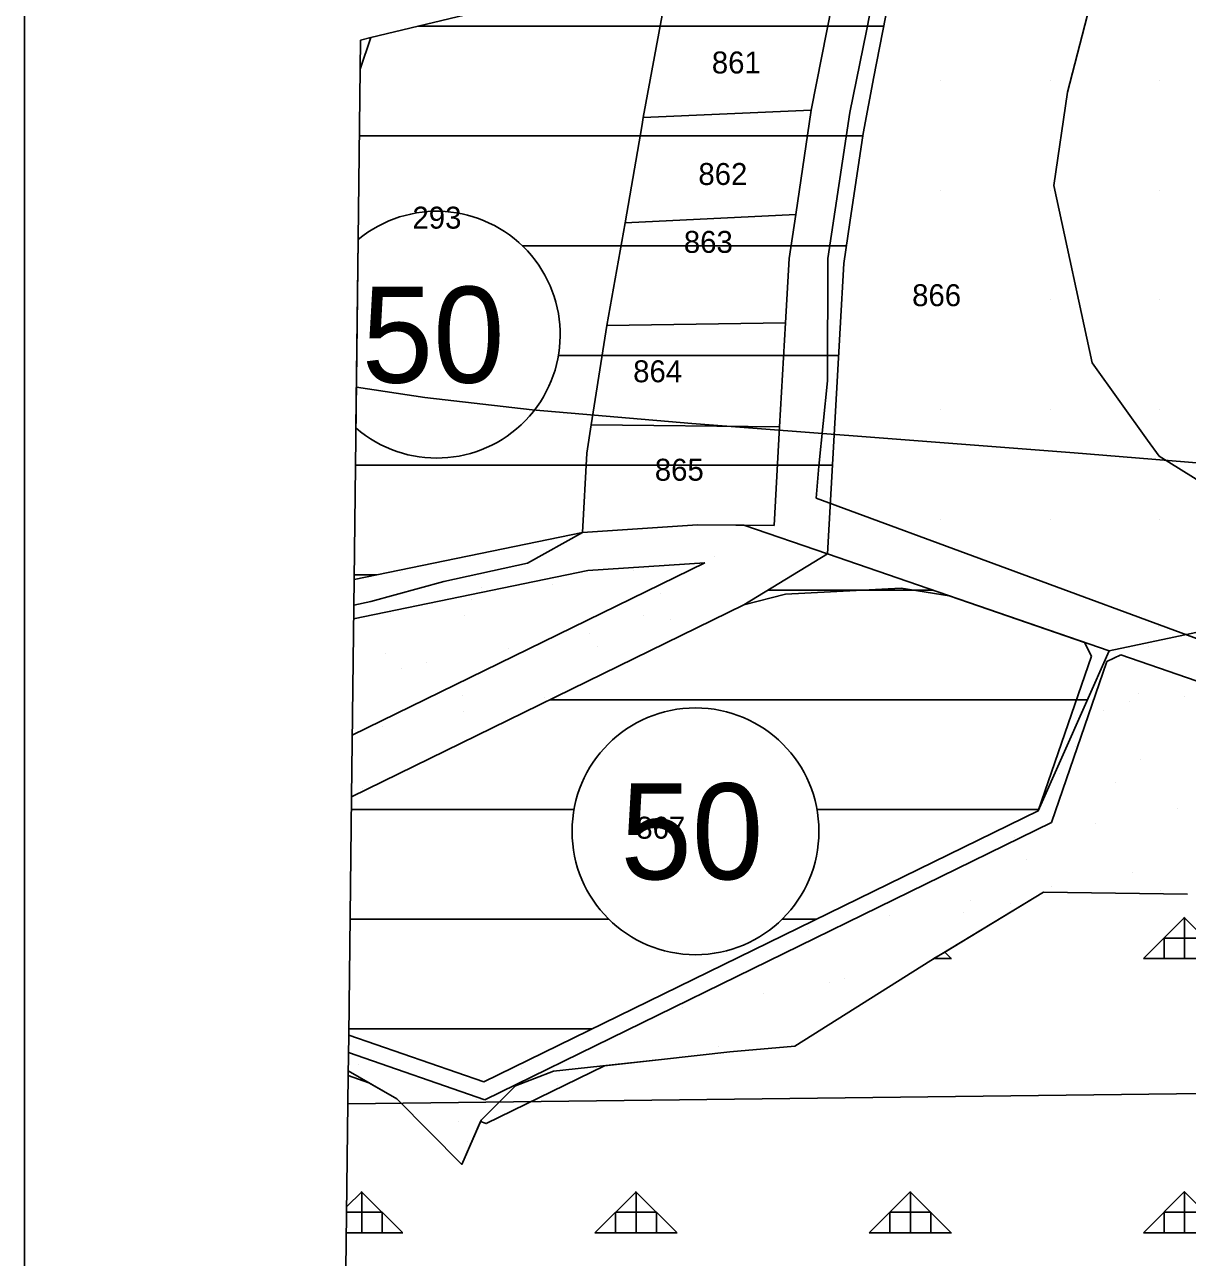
# Model space of a CAD drawing. Extents: x 410727 to 412947, y 4463506 to 4466382.
# Drawn here: x 410732.3 to 410944.2, y 4465781.8 to 4466006.6 of the extents above; entities that cross this region are included whole.
import ezdxf

# ---------------------------------------------------------------- set-up
doc = ezdxf.new("R2010")
doc.units = 0
for name, color, linetype in [('ADAKENARI', 7, 'Continuous'), ('KDS_PARSEL_NO', 7, 'Continuous'), ('KDS_PL', 7, 'Continuous'), ('LJ_ÇERÇEVE', 7, 'Continuous'), ('PL_AYA_ORMAN', 7, 'Continuous'), ('PL_AYA_PARK_DINLENME', 7, 'Continuous'), ('PL_KON_ONE_50', 7, 'Continuous'), ('PL_OZEL_EGITIM', 7, 'Continuous'), ('sembol', 7, 'Continuous'), ('TR_GELİŞME_KONUT_ÇOKAZ', 7, 'Continuous'), ('TR_ORMAN', 7, 'Continuous'), ('TR_OZEL_EGITIM', 7, 'Continuous'), ('TR_PARKALANI', 7, 'Continuous'), ('Yerlesime_uygunluk_sınırı', 7, 'Continuous')]:
    doc.layers.add(name, color=color, linetype=linetype)

msp = doc.modelspace()

# ---------------------------------------------------------------- linework, layer by layer
at = {"layer": 'ADAKENARI'}
for p, q in [((410918.02, 4465848.39), (410897.49, 4465835.95)), ((410944.26, 4465848.03), (410918.02, 4465848.39)), ((410897.49, 4465835.95), (410872.68, 4465820.3)), ((410860.83, 4465819.29), (410848.42, 4465817.87)), ((410872.68, 4465820.3), (410860.83, 4465819.29)), ((410816.45, 4465806.22), (410837.99, 4465816.75)), ((410848.42, 4465817.87), (410837.99, 4465816.75)), ((410791.29, 4465814.96), (410795.04, 4465813.66)), ((410800.18, 4465810.71), (410795.04, 4465813.66)), ((410812, 4465798.75), (410800.18, 4465810.71)), ((410815.43, 4465806.57), (410812, 4465798.75)), ((410815.43, 4465806.57), (410816.45, 4465806.22))]:
    msp.add_line(p, q, dxfattribs=at)
for points in [[(410887.08, 4465997.07), (410889.8, 4466010.71), (410893.2, 4466027.74), (410893.9, 4466027.91), (410937.77, 4466040.58), (411073.95, 4466063.4), (411064.87, 4466022.46), (411041.23, 4465915.91), (410930.02, 4465892.38), (410878.63, 4465910.07), (410880.97, 4465951.25), (410881.64, 4465963), (410882.74, 4465970.47), (410885.14, 4465986.69), (410887.08, 4465997.07)], [(410793.47, 4465998.47), (410795.43, 4466004.21), (410846.93, 4466016.61), (410848.7, 4466009.27), (410889.8, 4466010.71), (410887.08, 4465997.07), (410885.14, 4465986.69), (410882.74, 4465970.47), (410881.64, 4465963), (410880.97, 4465951.25), (410878.63, 4465910.07), (410863.39, 4465915.31), (410854.96, 4465915.37), (410834, 4465913.99)], [(410793.53, 4466003.75), (410795.43, 4466004.21), (410793.47, 4465998.47)], [(410791.38, 4465822.34), (410815.99, 4465813.79), (410917.06, 4465863.23), (410930.02, 4465892.38), (411041.23, 4465915.91)], [(410792.37, 4465905.41), (410834, 4465913.99), (410854.96, 4465915.37), (410863.39, 4465915.31), (410878.63, 4465910.07), (410863.38, 4465900.78), (410791.9, 4465865.8)], [(410834, 4465913.99), (410792.37, 4465905.41)], [(410791.9, 4465865.8), (410863.38, 4465900.78), (410878.63, 4465910.07), (410930.02, 4465892.38), (410917.06, 4465863.23), (410815.99, 4465813.79), (410791.38, 4465822.34)], [(410944.26, 4465848.03), (410918.02, 4465848.39), (410897.49, 4465835.95), (410872.68, 4465820.3), (410860.83, 4465819.29), (410848.42, 4465817.87), (410837.99, 4465816.75), (410816.45, 4465806.22), (410815.43, 4465806.57), (410812, 4465798.75), (410800.18, 4465810.71), (410795.04, 4465813.66), (410791.29, 4465814.96)]]:
    msp.add_lwpolyline(points, dxfattribs=at)
at = {"layer": 'KDS_PL'}
for p, q in [((410890.68, 4466030.6), (410885.76, 4466005.44)), ((410922.37, 4465994.25), (410929.06, 4466020.01)), ((410879.53, 4466010.35), (410875.66, 4465990.98)), ((410845.08, 4465989.6), (410848.7, 4466009.27)), ((410885.76, 4466005.44), (410882.72, 4465990.55)), ((410919.91, 4465977.21), (410922.37, 4465994.25)), ((410844.85, 4465988.37), (410845.08, 4465989.6)), ((410875.66, 4465990.98), (410845.08, 4465989.6)), ((410875.66, 4465990.98), (410872.85, 4465971.93)), ((410882.72, 4465990.55), (410878.74, 4465963.9)), ((410841.75, 4465970.43), (410844.85, 4465988.37)), ((410926.9, 4465944.89), (410919.91, 4465977.21)), ((410872.85, 4465971.93), (410841.75, 4465970.43)), ((410872.85, 4465971.93), (410871.67, 4465963.94)), ((410838.41, 4465951.72), (410841.75, 4465970.43)), ((410871.67, 4465963.94), (410871.01, 4465952.22)), ((410878.74, 4465963.9), (410878.65, 4465941.64)), ((410837.91, 4465948.26), (410838.41, 4465951.72)), ((410871.01, 4465952.22), (410838.41, 4465951.72)), ((410871.01, 4465952.22), (410869.93, 4465933.25)), ((410835.56, 4465933.6), (410837.91, 4465948.26)), ((410937, 4465930.83), (410926.9, 4465944.89)), ((410878.65, 4465941.64), (410877.06, 4465926.08)), ((410834.77, 4465928.41), (410835.56, 4465933.6)), ((410869.93, 4465933.25), (410835.56, 4465933.6)), ((410868.91, 4465915.27), (410869.93, 4465933.25)), ((410939.09, 4465927.86), (410937, 4465930.83)), ((410834, 4465913.99), (410834.77, 4465928.41)), ((410954.25, 4465918.49), (410939.09, 4465927.86)), ((410877.06, 4465926.08), (410876.6, 4465920.21)), ((410876.6, 4465920.21), (410910.21, 4465907.81)), ((410834, 4465913.99), (410823.99, 4465908.38)), ((410854.96, 4465915.37), (410834, 4465913.99)), ((410854.96, 4465915.37), (410868.91, 4465915.27)), ((410856.3, 4465908.44), (410792.03, 4465877)), ((410792.28, 4465898.24), (410834.94, 4465907.04)), ((410823.99, 4465908.38), (410808.75, 4465905.01)), ((410834.94, 4465907.04), (410856.3, 4465908.44)), ((410910.21, 4465907.81), (410957.12, 4465890.49)), ((410808.75, 4465905.01), (410795.39, 4465901.38)), ((410863.38, 4465900.78), (410870.97, 4465902.73)), ((410870.97, 4465902.73), (410892.05, 4465903.79)), ((410892.05, 4465903.79), (410900.8, 4465902.44)), ((410925.51, 4465893.94), (410900.8, 4465902.44)), ((410791.9, 4465865.8), (410863.38, 4465900.78)), ((410795.39, 4465901.38), (410792.31, 4465900.73)), ((410925.51, 4465893.94), (410926.75, 4465891.4)), ((410925.51, 4465893.94), (410926.75, 4465891.4)), ((410917.06, 4465863.23), (410926.75, 4465891.4)), ((410932.13, 4465891.66), (410929.58, 4465890.42)), ((410932.13, 4465891.66), (410929.58, 4465890.42)), ((410957.12, 4465883.06), (410932.13, 4465891.66)), ((410929.58, 4465890.42), (410919.49, 4465861.08)), ((410917.06, 4465863.23), (410815.99, 4465813.79)), ((410816.19, 4465810.54), (410919.49, 4465861.08)), ((410897.49, 4465835.95), (410918.02, 4465848.39)), ((410918.02, 4465848.39), (410944.26, 4465848.03)), ((410872.68, 4465820.3), (410897.49, 4465835.95)), ((410791.38, 4465822.34), (410815.99, 4465813.79)), ((410816.19, 4465810.54), (410791.34, 4465819.18)), ((410848.42, 4465817.87), (410860.83, 4465819.29)), ((410860.83, 4465819.29), (410872.68, 4465820.3)), ((410828.72, 4465815.76), (410848.42, 4465817.87)), ((410791.3, 4465815.8), (410800.18, 4465810.71)), ((410821.78, 4465813.11), (410828.72, 4465815.76)), ((410815.54, 4465806.82), (410821.78, 4465813.11)), ((410800.18, 4465810.71), (410812, 4465798.75)), ((410812, 4465798.75), (410815.54, 4465806.82))]:
    msp.add_line(p, q, dxfattribs=at)
at = {"layer": 'LJ_ÇERÇEVE'}
msp.add_lwpolyline([(410732.32, 4466381.6), (412946.74, 4466381.6), (412946.74, 4463506.16), (410732.32, 4463506.16)], close=True, dxfattribs=at)
at = {"layer": 'PL_AYA_ORMAN'}
msp.add_lwpolyline([(410944.26, 4465848.03), (410918.02, 4465848.39), (410897.49, 4465835.95), (410872.68, 4465820.3), (410860.83, 4465819.29), (410848.42, 4465817.87), (410837.99, 4465816.75), (410816.45, 4465806.22), (410815.43, 4465806.57), (410812, 4465798.75), (410800.18, 4465810.71), (410795.04, 4465813.66), (410791.29, 4465814.96), (410790.58, 4465754.35)], dxfattribs=at)
at = {"layer": 'PL_AYA_PARK_DINLENME'}
for points in [[(410793.53, 4466003.75), (410793.47, 4465998.47), (410795.43, 4466004.21), (410793.53, 4466003.75)], [(411041.23, 4465915.91), (410930.02, 4465892.38), (410917.06, 4465863.23), (410815.99, 4465813.79), (410791.38, 4465822.34), (410791.29, 4465814.96)], [(410792.37, 4465905.41), (410791.9, 4465865.8), (410863.38, 4465900.78), (410878.63, 4465910.07), (410863.39, 4465915.31), (410854.96, 4465915.37), (410834, 4465913.99), (410792.37, 4465905.41)], [(410791.29, 4465814.96), (410795.04, 4465813.66), (410800.18, 4465810.71), (410812, 4465798.75), (410815.43, 4465806.57), (410816.45, 4465806.22), (410837.99, 4465816.75), (410848.42, 4465817.87), (410860.83, 4465819.29), (410872.68, 4465820.3), (410897.49, 4465835.95), (410898.05, 4465836.29), (410900.01, 4465837.48), (410918.02, 4465848.39), (410944.26, 4465848.03)]]:
    msp.add_lwpolyline(points, dxfattribs=at)
at = {"layer": 'PL_KON_ONE_50'}
for points in [[(410793.47, 4465998.47), (410792.37, 4465905.41), (410834, 4465913.99), (410854.96, 4465915.37), (410863.39, 4465915.31), (410878.63, 4465910.07), (410880.97, 4465951.25), (410881.64, 4465963), (410882.74, 4465970.47), (410885.14, 4465986.69), (410887.08, 4465997.07), (410889.8, 4466010.71), (410848.7, 4466009.27), (410846.93, 4466016.61), (410795.43, 4466004.21), (410793.47, 4465998.47)], [(410791.9, 4465865.8), (410791.38, 4465822.34), (410815.99, 4465813.79), (410917.06, 4465863.23), (410930.02, 4465892.38), (410878.63, 4465910.07), (410863.38, 4465900.78), (410791.9, 4465865.8)]]:
    msp.add_lwpolyline(points, dxfattribs=at)
at = {"layer": 'PL_OZEL_EGITIM'}
msp.add_lwpolyline([(410887.08, 4465997.07), (410885.14, 4465986.69), (410882.74, 4465970.47), (410881.64, 4465963), (410880.97, 4465951.25), (410878.63, 4465910.07), (410930.02, 4465892.38), (411041.23, 4465915.91), (411064.87, 4466022.46), (411073.95, 4466063.4), (410937.77, 4466040.58), (410893.9, 4466027.91), (410893.2, 4466027.74), (410889.8, 4466010.71), (410887.08, 4465997.07)], dxfattribs=at)
at = {"layer": 'sembol'}
msp.add_lwpolyline([(410793.1, 4465967.38), (410792.69, 4465933.03)], dxfattribs=at)
msp.add_circle((410854.59, 4465859.49), 22.5, dxfattribs=at)
msp.add_arc((410807.43, 4465950.03), 22.5, 229.0909, 129.5501, dxfattribs=at)
at = {"layer": 'TR_GELİŞME_KONUT_ÇOKAZ'}
for p, q in [((410803.96, 4466006.26), (410888.91, 4466006.26)), ((410793.33, 4465986.26), (410885.07, 4465986.26)), ((410823.01, 4465966.26), (410882.12, 4465966.26)), ((410829.61, 4465946.26), (410880.69, 4465946.26)), ((410792.61, 4465926.26), (410879.55, 4465926.26)), ((410792.38, 4465906.26), (410796.51, 4465906.26)), ((410867.78, 4465903.46), (410897.84, 4465903.46)), ((410827.98, 4465883.46), (410926.05, 4465883.46)), ((410791.87, 4465863.46), (410832.44, 4465863.46)), ((410876.73, 4465863.46), (410917.16, 4465863.46)), ((410791.63, 4465843.46), (410838.8, 4465843.46)), ((410870.38, 4465843.46), (410876.64, 4465843.46)), ((410791.4, 4465823.46), (410835.76, 4465823.46))]:
    msp.add_line(p, q, dxfattribs=at)
for points in [[(410792.37, 4465905.41), (410834, 4465913.99), (410854.96, 4465915.37), (410863.39, 4465915.31), (410878.63, 4465910.07), (410880.97, 4465951.25), (410881.64, 4465963), (410882.74, 4465970.47), (410885.14, 4465986.69), (410887.08, 4465997.07), (410889.8, 4466010.71), (410848.7, 4466009.27), (410846.93, 4466016.61), (410795.43, 4466004.21), (410793.47, 4465998.47)], [(410791.38, 4465822.34), (410815.99, 4465813.79), (410917.06, 4465863.23), (410930.02, 4465892.38), (410878.63, 4465910.07)], [(410878.63, 4465910.07), (410863.38, 4465900.78), (410791.9, 4465865.8)]]:
    msp.add_lwpolyline(points, dxfattribs=at)
at = {"layer": 'TR_ORMAN'}
for p, q in [((410936.25, 4465836.3), (410943.75, 4465843.8)), ((410951.12, 4465836.36), (410943.62, 4465843.86)), ((410943.75, 4465836.29), (410943.75, 4465843.79)), ((410940, 4465836.29), (410940, 4465840.04)), ((410940, 4465840.04), (410947.5, 4465840.04)), ((410901.12, 4465836.36), (410900.01, 4465837.48)), ((410898.05, 4465836.29), (410901.25, 4465836.29)), ((410936.25, 4465836.29), (410951.25, 4465836.29)), ((410791.01, 4465791.05), (410793.75, 4465793.79)), ((410801.17, 4465786.34), (410793.67, 4465793.84)), ((410793.75, 4465786.29), (410793.75, 4465793.79)), ((410836.25, 4465786.3), (410843.75, 4465793.79)), ((410851.16, 4465786.34), (410843.67, 4465793.84)), ((410843.75, 4465786.29), (410843.75, 4465793.79)), ((410886.25, 4465786.3), (410893.75, 4465793.8)), ((410901.16, 4465786.34), (410893.66, 4465793.84)), ((410893.75, 4465786.29), (410893.75, 4465793.79)), ((410936.25, 4465786.31), (410943.75, 4465793.81)), ((410951.15, 4465786.34), (410943.65, 4465793.84)), ((410943.75, 4465786.29), (410943.75, 4465793.79)), ((410791, 4465790.04), (410797.5, 4465790.04)), ((410797.5, 4465786.29), (410797.5, 4465790.04)), ((410840, 4465790.04), (410847.5, 4465790.04)), ((410840, 4465786.29), (410840, 4465790.04)), ((410847.5, 4465786.29), (410847.5, 4465790.04)), ((410890, 4465786.29), (410890, 4465790.04)), ((410890, 4465790.04), (410897.5, 4465790.04)), ((410897.5, 4465786.29), (410897.5, 4465790.04)), ((410940, 4465786.29), (410940, 4465790.04)), ((410940, 4465790.04), (410947.5, 4465790.04)), ((410790.95, 4465786.29), (410801.25, 4465786.29)), ((410836.25, 4465786.29), (410851.25, 4465786.29)), ((410886.25, 4465786.29), (410901.25, 4465786.29)), ((410936.25, 4465786.29), (410951.25, 4465786.29))]:
    msp.add_line(p, q, dxfattribs=at)
at = {"layer": 'TR_OZEL_EGITIM'}
for p, q in [((410899.22, 4465996.41), (410899.22, 4465996.41)), ((410919.22, 4465996.41), (410919.22, 4465996.41)), ((410939.22, 4465996.41), (410939.22, 4465996.41)), ((410899.22, 4465976.41), (410899.22, 4465976.41)), ((410919.22, 4465976.41), (410919.22, 4465976.41)), ((410939.22, 4465976.41), (410939.22, 4465976.41)), ((410899.22, 4465956.41), (410899.22, 4465956.41)), ((410919.22, 4465956.41), (410919.22, 4465956.41)), ((410939.22, 4465956.41), (410939.22, 4465956.41)), ((410899.22, 4465936.41), (410899.22, 4465936.41)), ((410919.22, 4465936.41), (410919.22, 4465936.41)), ((410939.22, 4465936.41), (410939.22, 4465936.41)), ((410899.22, 4465916.41), (410899.22, 4465916.41)), ((410919.22, 4465916.41), (410919.22, 4465916.41)), ((410939.22, 4465916.41), (410939.22, 4465916.41)), ((410918.98, 4465896.84), (410918.98, 4465896.84)), ((410938.98, 4465896.84), (410938.98, 4465896.84))]:
    msp.add_line(p, q, dxfattribs=at)
at = {"layer": 'TR_PARKALANI'}
for p, q in [((410793.52, 4466000.17), (410793.52, 4466000.17)), ((410858.08, 4465909.66), (410858.08, 4465909.66)), ((410858.08, 4465909.66), (410858.08, 4465909.66)), ((410800.78, 4465906.6), (410800.78, 4465906.6)), ((410843.31, 4465907.05), (410843.31, 4465907.05)), ((410843.31, 4465907.05), (410843.31, 4465907.05)), ((410828.54, 4465904.45), (410828.54, 4465904.45)), ((410828.54, 4465904.45), (410828.54, 4465904.45)), ((410831.19, 4465906.32), (410831.19, 4465906.32)), ((410815.55, 4465904), (410815.55, 4465904)), ((410848.26, 4465902.83), (410848.26, 4465902.83)), ((410813.76, 4465901.84), (410813.76, 4465901.84)), ((410813.76, 4465901.84), (410813.76, 4465901.84)), ((410798.99, 4465899.24), (410798.99, 4465899.24)), ((410798.99, 4465899.24), (410798.99, 4465899.24)), ((410812.42, 4465898.87), (410812.42, 4465898.87)), ((410845.1, 4465898.79), (410845.1, 4465898.79)), ((410849.97, 4465898.08), (410849.97, 4465898.08)), ((410849.97, 4465898.08), (410849.97, 4465898.08)), ((410835.2, 4465895.47), (410835.2, 4465895.47)), ((410835.2, 4465895.47), (410835.2, 4465895.47)), ((410836.77, 4465893.19), (410836.77, 4465893.19)), ((410836.77, 4465893.19), (410836.77, 4465893.19)), ((410937.15, 4465893.14), (410937.15, 4465893.14)), ((410937.15, 4465893.14), (410937.15, 4465893.14)), ((410798.17, 4465891.83), (410798.17, 4465891.83)), ((410820.42, 4465892.87), (410820.42, 4465892.87)), ((410820.42, 4465892.87), (410820.42, 4465892.87)), ((410800.93, 4465889.22), (410800.93, 4465889.22)), ((410800.93, 4465889.22), (410800.93, 4465889.22)), ((410805.65, 4465890.26), (410805.65, 4465890.26)), ((410805.65, 4465890.26), (410805.65, 4465890.26)), ((410812.08, 4465884.3), (410812.08, 4465884.3)), ((410935.39, 4465884.56), (410935.39, 4465884.56)), ((410943.81, 4465884.16), (410943.81, 4465884.16)), ((410943.81, 4465884.16), (410943.81, 4465884.16)), ((410827.09, 4465883.89), (410827.09, 4465883.89)), ((410827.09, 4465883.89), (410827.09, 4465883.89)), ((410933.73, 4465883.16), (410933.73, 4465883.16)), ((410812.31, 4465881.28), (410812.31, 4465881.28)), ((410812.31, 4465881.28), (410812.31, 4465881.28)), ((410929.04, 4465881.55), (410929.04, 4465881.55)), ((410929.04, 4465881.55), (410929.04, 4465881.55)), ((410797.54, 4465878.68), (410797.54, 4465878.68)), ((410797.54, 4465878.68), (410797.54, 4465878.68)), ((410923.9, 4465874.92), (410923.9, 4465874.92)), ((410923.9, 4465874.92), (410923.9, 4465874.92)), ((410935.7, 4465872.58), (410935.7, 4465872.58)), ((410935.7, 4465872.58), (410935.7, 4465872.58)), ((410792.04, 4465868.71), (410792.04, 4465868.71)), ((410920.93, 4465869.97), (410920.93, 4465869.97)), ((410920.93, 4465869.97), (410920.93, 4465869.97)), ((410931.12, 4465868.39), (410931.12, 4465868.39)), ((410793.83, 4465867.21), (410793.83, 4465867.21)), ((410942.36, 4465863.59), (410942.36, 4465863.59)), ((410942.36, 4465863.59), (410942.36, 4465863.59)), ((410927.59, 4465860.99), (410927.59, 4465860.99)), ((410927.59, 4465860.99), (410927.59, 4465860.99)), ((410912.82, 4465858.38), (410912.82, 4465858.38)), ((410912.82, 4465858.38), (410912.82, 4465858.38)), ((410898.11, 4465853.9), (410898.11, 4465853.9)), ((410915.01, 4465854.4), (410915.01, 4465854.4)), ((410934.25, 4465852.01), (410934.25, 4465852.01)), ((410934.25, 4465852.01), (410934.25, 4465852.01)), ((410919.48, 4465849.41), (410919.48, 4465849.41)), ((410919.48, 4465849.41), (410919.48, 4465849.41)), ((410939.35, 4465848.72), (410939.35, 4465848.72)), ((410939.35, 4465848.72), (410939.35, 4465848.72)), ((410904.7, 4465846.8), (410904.7, 4465846.8)), ((410904.7, 4465846.8), (410904.7, 4465846.8)), ((410912.01, 4465846.37), (410912.01, 4465846.37)), ((410889.93, 4465844.2), (410889.93, 4465844.2)), ((410889.93, 4465844.2), (410889.93, 4465844.2)), ((410903.52, 4465844.76), (410903.52, 4465844.76)), ((410903.52, 4465844.76), (410903.52, 4465844.76)), ((410875.16, 4465841.59), (410875.16, 4465841.59)), ((410875.16, 4465841.59), (410875.16, 4465841.59)), ((410881.82, 4465832.61), (410881.82, 4465832.61)), ((410881.82, 4465832.61), (410881.82, 4465832.61)), ((410867.05, 4465830.01), (410867.05, 4465830.01)), ((410867.05, 4465830.01), (410867.05, 4465830.01)), ((410878.99, 4465831.89), (410878.99, 4465831.89)), ((410852.28, 4465827.4), (410852.28, 4465827.4)), ((410852.28, 4465827.4), (410852.28, 4465827.4)), ((410873.71, 4465821.03), (410873.71, 4465821.03)), ((410873.71, 4465821.03), (410873.71, 4465821.03)), ((410858.78, 4465820.28), (410858.78, 4465820.28)), ((410793.19, 4465816.98), (410793.19, 4465816.98)), ((410793.19, 4465816.98), (410793.19, 4465816.98)), ((410822.95, 4465816.32), (410822.95, 4465816.32)), ((410829.39, 4465813.21), (410829.39, 4465813.21)), ((410829.39, 4465813.21), (410829.39, 4465813.21)), ((410814.62, 4465810.61), (410814.62, 4465810.61)), ((410814.62, 4465810.61), (410814.62, 4465810.61)), ((410811.46, 4465806.67), (410811.46, 4465806.67)), ((410811.46, 4465806.67), (410811.46, 4465806.67)), ((410812.96, 4465802.91), (410812.96, 4465802.91))]:
    msp.add_line(p, q, dxfattribs=at)
at = {"layer": 'Yerlesime_uygunluk_sınırı'}
for points in [[(410958.58, 4465925.63), (410923.61, 4465928.48), (410888.06, 4465931.21), (410853.95, 4465933.85), (410824.85, 4465936.35), (410805.26, 4465938.61), (410792.78, 4465940.44)], [(410791.23, 4465809.83), (410997.67, 4465812.3), (411097.8, 4465786.64), (411176.74, 4465788.43)]]:
    msp.add_lwpolyline(points, dxfattribs=at)

# ---------------------------------------------------------------- texts
at = {"layer": 'KDS_PARSEL_NO'}
for s, p in [('861', (410857.57, 4465997.66)), ('862', (410855.12, 4465977.33)), ('293', (410803, 4465969.37)), ('863', (410852.47, 4465964.95)), ('866', (410894.08, 4465955.23)), ('864', (410843.23, 4465941.36)), ('865', (410847.18, 4465923.41)), ('867', (410843.8, 4465858.15))]:
    msp.add_text(s, height=4, dxfattribs=at).set_placement(p)
at = {"layer": 'sembol'}
for p in [(410793.76, 4465941.28), (410840.92, 4465850.74)]:
    msp.add_text('50', height=17.5, dxfattribs=at).set_placement(p)

doc.saveas('drawing.dxf')
